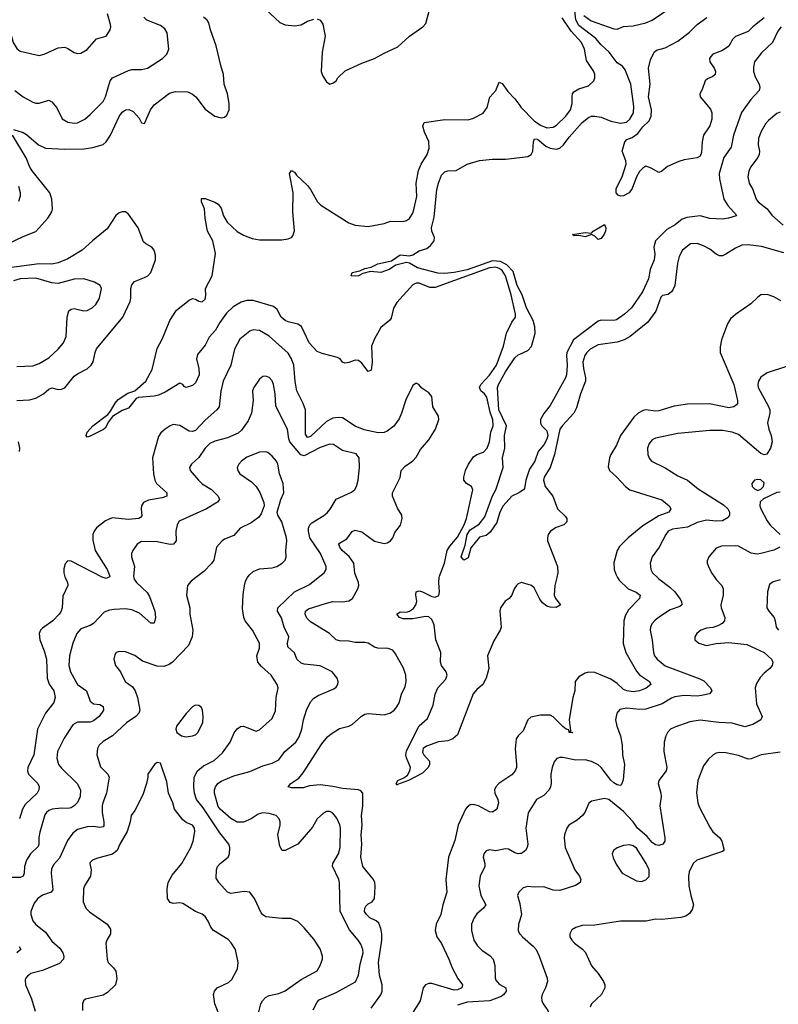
# Model space of a CAD drawing. Header units: inches. Extents: x 2001573 to 2220545, y 644482 to 846830.
# Tile 370 of 656: x 2096868 to 2101619, y 747328 to 753494. Entities that reach past the tile are written whole.
import ezdxf

# ---------------------------------------------------------------- set-up
doc = ezdxf.new("R2010")
doc.units = ezdxf.units.IN
doc.header["$MEASUREMENT"] = 0
for name, color, linetype in [('C0794', 7, 'Continuous'), ('C0795', 7, 'Continuous'), ('C1704', 7, 'Continuous'), ('C1705', 7, 'Continuous')]:
    doc.layers.add(name, color=color, linetype=linetype)

msp = doc.modelspace()

# ---------------------------------------------------------------- linework, layer by layer
at = {"layer": 'C0794', "color": 5}
for points, elevation in [([(2097582.6, 750000), (2097585, 749990), (2097599.3, 749970), (2097665.7, 749905.7), (2097681.2, 749881.2), (2097714.8, 749790), (2097718.4, 749750), (2097710, 749715.1), (2097690, 749714.3), (2097617.9, 749777.9), (2097570, 749798.3), (2097530, 749805.3), (2097459, 749801), (2097430, 749796), (2097397.4, 749782.6), (2097330, 749712.8), (2097310, 749701), (2097250, 749679.3), (2097225.6, 749650), (2097201.5, 749590), (2097179.7, 749510), (2097176.1, 749450), (2097185.8, 749410), (2097230, 749331.3), (2097286.3, 749290), (2097310, 749225.3), (2097330, 749210.2), (2097370, 749204.4), (2097390, 749193.7), (2097392.2, 749170), (2097366.5, 749130), (2097330, 749102), (2097310, 749095), (2097230, 749095.4), (2097201.1, 749078.9), (2097145.9, 748994.1), (2097103.9, 748910), (2097100.2, 748870), (2097111.7, 748830), (2097130, 748806), (2097227.9, 748710), (2097249, 748670), (2097246.5, 748630), (2097230, 748591.8), (2097210.2, 748570), (2097190, 748558.2), (2097170, 748553.1), (2097130, 748555.5), (2097070.9, 748549.1), (2097050, 748541.4), (2097035.6, 748530), (2097026.1, 748513.9), (2096993.4, 748406.6), (2096987.6, 748372.4), (2096988, 748330), (2096983.3, 748316.7), (2096935.8, 748270), (2096910.1, 748230), (2096898.7, 748190), (2096896.9, 748150), (2096890.3, 748130), (2096870, 748122.3), (2096810, 748121.7)], 340), ([(2097152.5, 750000), (2097168, 749970), (2097170.2, 749950), (2097137.3, 749882.7), (2097134.4, 749810), (2097128.4, 749790), (2097115.9, 749770), (2097076.3, 749730), (2097010, 749683.1), (2096997.5, 749670), (2096989.4, 749650), (2096993.7, 749610), (2097021.9, 749541.9), (2097036.1, 749490), (2097039.6, 749370), (2097053.3, 749333.3), (2097081.4, 749290), (2097091.2, 749250), (2097081.7, 749218.3), (2097030.2, 749150), (2096979, 749050), (2096957.1, 748890), (2096918.3, 748810), (2096916.3, 748790), (2096923.9, 748770), (2096981.5, 748710), (2096989, 748690), (2096987.9, 748670), (2096977.2, 748650), (2096901.8, 748578.2), (2096885.1, 748550), (2096866.7, 748490)], 320), ([(2097971.5, 750000), (2097942, 749978), (2097918.4, 749950), (2097911.8, 749890), (2097932.8, 749810), (2097933.1, 749770), (2097952.8, 749670), (2097947.8, 749630), (2097925.8, 749574.2), (2097825.3, 749470), (2097804.6, 749455.4), (2097770, 749442.8), (2097730, 749446.4), (2097636.6, 749476.6), (2097590, 749512), (2097530, 749535.1), (2097490, 749537), (2097471.3, 749530), (2097464.1, 749515.9), (2097458, 749490), (2097468, 749450), (2097499.3, 749410), (2097528.2, 749350), (2097575.1, 749315.1), (2097591.6, 749291.6), (2097605.7, 749250), (2097619.5, 749170), (2097613.7, 749150), (2097595.5, 749130), (2097537, 749090), (2097450, 749009.6), (2097390, 748973.5), (2097366.5, 748950), (2097355.6, 748930), (2097350.3, 748890), (2097374.1, 748814.1), (2097420.9, 748770), (2097428, 748750), (2097412.6, 748650), (2097387.8, 748590), (2097384, 748570), (2097383.7, 748530), (2097395.1, 748470), (2097395, 748445), (2097390, 748438.9), (2097370, 748435.7), (2097330, 748440.8), (2097290, 748438.8), (2097230, 748421.8), (2097201.3, 748398.7), (2097166.9, 748353.1), (2097118, 748242), (2097079.6, 748200.4), (2097066.4, 748173.6), (2097064.1, 748150), (2097076.1, 748043.9), (2097066, 748030), (2097010, 748010.7), (2096981.1, 747990), (2096958.2, 747961.8), (2096938.3, 747910), (2096936.9, 747890), (2096950.3, 747850), (2096970, 747827.4), (2097030, 747779), (2097070, 747724), (2097118.7, 747678.7), (2097138.5, 747650), (2097144.3, 747630), (2097142.6, 747610), (2097116.6, 747583.4), (2097010, 747539.3), (2096938.6, 747521.4), (2096915.9, 747504.1), (2096904.9, 747490), (2096902, 747478), (2096904.9, 747450), (2096941.5, 747361.5), (2096964.9, 747284.9)], 360), ([(2097422.6, 750000), (2097410, 749995.4), (2097390, 749999.8), (2097389.6, 750000)], 320), ([(2098353.3, 747230), (2098378, 747330), (2098387.8, 747350), (2098407, 747370), (2098430, 747383.1), (2098490, 747396.5), (2098530, 747411.5), (2098630, 747484), (2098730, 747537.1), (2098750, 747570.6), (2098764.4, 747610), (2098764.4, 747630), (2098750, 747675.1), (2098710, 747735.1), (2098650, 747807.3), (2098610, 747847), (2098565.4, 747865.4), (2098510, 747864.2), (2098410, 747874.7), (2098390, 747887.3), (2098380.7, 747900.7), (2098338.9, 747990), (2098310, 748029.6), (2098274.6, 748034.6), (2098190, 748021.5), (2098169.2, 748029.2), (2098114.2, 748090), (2098098.6, 748118.6), (2098099.8, 748170), (2098107.8, 748190), (2098123.5, 748210), (2098172.8, 748250), (2098181.7, 748270), (2098184, 748310), (2098176.9, 748330), (2098121.5, 748401.5), (2098017.3, 748557.3), (2097975.6, 748610), (2097963.1, 748650), (2097959.1, 748690), (2097960.8, 748750), (2097982.4, 748790), (2098019.3, 748820.7), (2098086.3, 748853.7), (2098137.7, 748902.3), (2098187, 748970), (2098212.2, 749027.8), (2098230, 749053.7), (2098250, 749067.2), (2098270, 749068.9), (2098350, 749038.7), (2098370, 749046.7), (2098450, 749118), (2098470, 749166), (2098475, 749250), (2098486, 749310), (2098480.4, 749330), (2098442.7, 749390), (2098383.1, 749443.1), (2098360.3, 749470), (2098353.6, 749510), (2098370, 749558.8), (2098369.8, 749590), (2098326.8, 749670), (2098279.2, 749730), (2098270.9, 749750), (2098264.2, 749804.2), (2098266.6, 749893.4), (2098275.3, 749950), (2098282.8, 749977.2), (2098295.7, 750000)], 360), ([(2098706.2, 747293.8), (2098730, 747340.4), (2098744.4, 747355.6), (2098850, 747400.7), (2098971, 747469), (2098990.4, 747509.6), (2099000, 747580), (2099018.2, 747650), (2099017.8, 747670), (2099004.7, 747704.7), (2098988.3, 747730), (2098933.2, 747793.2), (2098874.8, 747910), (2098871.6, 748090), (2098867.4, 748110), (2098827.6, 748192.4), (2098828.5, 748210), (2098864.1, 748270), (2098876.1, 748310), (2098877.8, 748430), (2098872.7, 748452.7), (2098853.7, 748493.7), (2098830, 748525.1), (2098810, 748535.6), (2098790, 748535.1), (2098770, 748524.7), (2098731.8, 748490), (2098702, 748438), (2098610, 748331.4), (2098530, 748291.2), (2098511.5, 748291.5), (2098497.4, 748317.4), (2098484.9, 748390), (2098499.8, 748450), (2098499.3, 748470), (2098492.9, 748490), (2098473.7, 748510), (2098430, 748522.8), (2098390, 748526), (2098362.3, 748517.7), (2098318, 748490), (2098270, 748467.8), (2098230, 748467.7), (2098190, 748491.1), (2098122.6, 748550), (2098110, 748566), (2098088.9, 748650), (2098087.8, 748670), (2098094.7, 748690), (2098109.7, 748710), (2098130, 748724.4), (2098210, 748757.8), (2098310, 748785.8), (2098390, 748821.1), (2098450, 748837.7), (2098490, 748859.1), (2098528.1, 748911.9), (2098596.4, 748970), (2098617.7, 749002.3), (2098635.5, 749050), (2098646, 749110), (2098664.1, 749170), (2098690, 749222.4), (2098710, 749244.4), (2098737.4, 749262.6), (2098836.2, 749303.8), (2098850, 749314), (2098860.7, 749330), (2098861.6, 749350), (2098856.2, 749370), (2098825.2, 749410), (2098750, 749448.2), (2098650, 749458.7), (2098630, 749465.1), (2098604.4, 749490), (2098589.6, 749529.6), (2098547.3, 749567.3), (2098545.1, 749590), (2098553.3, 749630), (2098523.5, 749690), (2098507.6, 749747.6), (2098483, 749790), (2098484.2, 749810), (2098590, 749911.3), (2098683.3, 749956.7), (2098736.9, 750000)], 340), ([(2099070, 747303.6), (2099130, 747387.2), (2099138.1, 747410), (2099139.1, 747450), (2099121.6, 747510), (2099114.3, 747590), (2099135.5, 747730), (2099135.7, 747770), (2099130, 747802.9), (2099116.4, 747836.4), (2099101.1, 747850), (2099061.5, 747870), (2099039.9, 747890), (2099027.9, 747910), (2099028.8, 747930), (2099036.7, 747943.3), (2099050, 747956.8), (2099074.5, 747970), (2099089.8, 747990), (2099094.7, 748065.3), (2099092.3, 748090), (2099083.2, 748110), (2099016.8, 748190), (2099004.4, 748250), (2099010.4, 748330), (2099007.2, 748390), (2099013.7, 748450), (2099009.2, 748510), (2099016.5, 748570), (2099017.2, 748650), (2099003.8, 748663.8), (2098989.4, 748670), (2098890, 748678.3), (2098830, 748692.6), (2098750, 748702.6), (2098683.7, 748696.3), (2098644.1, 748684.1), (2098570, 748683), (2098549.6, 748690), (2098565.1, 748710), (2098615.8, 748744.2), (2098642.9, 748777.1), (2098761.2, 748958.8), (2098796.4, 749003.6), (2098818, 749022), (2098870, 749056), (2098930, 749070.2), (2098950, 749079.6), (2099007.7, 749132.3), (2099030, 749145), (2099050.7, 749149.3), (2099150, 749140.2), (2099190, 749152.6), (2099212.4, 749170), (2099230.8, 749190), (2099244.7, 749215.3), (2099258.6, 749270), (2099282.1, 749317.9), (2099289.2, 749350), (2099285.7, 749390), (2099272.2, 749432.2), (2099222, 749522), (2099204.7, 749544.7), (2099175.8, 749555.8), (2099110, 749557.4), (2099090, 749564.1), (2099050, 749589.8), (2099030, 749594.3), (2098970, 749594.4), (2098930, 749601.9), (2098870, 749604), (2098850, 749609.8), (2098808.2, 749650), (2098690, 749723), (2098666, 749746), (2098654.9, 749770), (2098659, 749790), (2098676.2, 749803.8), (2098790, 749840.1), (2098830, 749850.1), (2098891.4, 749848.6), (2098930, 749854.7), (2098951.6, 749870), (2098986.3, 749930), (2098992.8, 749950), (2098990, 749968.7), (2098977.9, 750000)], 320), ([(2100000, 749965.6), (2099990, 749961.6), (2099979.5, 749950), (2099964.9, 749930), (2099950.3, 749889.7), (2099933, 749870), (2099907.5, 749852.5), (2099879.6, 749810), (2099875.6, 749790), (2099882.8, 749690), (2099877.3, 749670), (2099836.9, 749603.1), (2099798, 749510), (2099806.7, 749430), (2099790.1, 749370), (2099768.7, 749330), (2099730, 749299.9), (2099707.7, 749272.3), (2099610, 749016), (2099581, 748990), (2099550, 748978.7), (2099490, 748972), (2099416.2, 748943.8), (2099394, 748930), (2099390, 748907.7), (2099399.5, 748890), (2099434.2, 748850), (2099434.2, 748830), (2099425.5, 748810), (2099390, 748775.2), (2099304, 748730), (2099234.9, 748705.1), (2099230, 748699.3), (2099225.4, 748710), (2099237, 748730), (2099274.5, 748745.5), (2099296.2, 748763.8), (2099311.2, 748790), (2099315.4, 748810), (2099290.4, 748870.4), (2099286.9, 748890), (2099290, 748915.3), (2099370, 749072), (2099421.4, 749118.6), (2099428.7, 749131.3), (2099458.2, 749201.8), (2099470.8, 749270), (2099487.2, 749310), (2099535.8, 749364.2), (2099544.3, 749390), (2099538, 749410), (2099508.7, 749450), (2099504.2, 749470), (2099505.8, 749530), (2099473.4, 749610), (2099464.5, 749704.5), (2099450, 749737.4), (2099430, 749754.3), (2099410, 749757.4), (2099330, 749742.6), (2099270, 749742.5), (2099247.1, 749750), (2099230.9, 749770), (2099250, 749785.4), (2099290, 749783.9), (2099310, 749788.9), (2099333.6, 749806.4), (2099349.6, 749830), (2099355.4, 749850), (2099348.5, 749891.5), (2099350, 749911.1), (2099370, 749916.6), (2099390, 749911.9), (2099450, 749880.7), (2099470, 749877.7), (2099492.1, 749887.9), (2099496.4, 749910), (2099493.1, 749970), (2099496, 750000)], 280), ([(2100000, 749019.6), (2099990.4, 749010), (2099977.6, 748990), (2099971.7, 748928.3), (2099979.5, 748830), (2099978.9, 748810), (2099971.7, 748790), (2099950, 748764.4), (2099869.4, 748710.6), (2099849.5, 748690.5), (2099841.2, 748670), (2099843.2, 748650), (2099863.2, 748610), (2099866.5, 748590), (2099856.4, 748550), (2099830, 748531.5), (2099810, 748534), (2099742, 748570), (2099710, 748578.7), (2099690, 748576.8), (2099670, 748563.1), (2099660.2, 748550), (2099615.1, 748450), (2099593.5, 748353.5), (2099554, 748250), (2099536.1, 748110), (2099542.4, 748030), (2099517.3, 747950), (2099504.7, 747890), (2099476.1, 747830), (2099469.2, 747790), (2099480.8, 747750), (2099508.9, 747708.9), (2099556.6, 747610), (2099576.7, 747556.7), (2099612.9, 747490), (2099641.5, 747450), (2099637.2, 747430), (2099610, 747418.2), (2099590, 747417.2), (2099450, 747457.5), (2099430, 747457.3), (2099410, 747450.7), (2099394.2, 747430), (2099376.3, 747350), (2099325.8, 747270)], 320), ([(2098128.9, 747230), (2098090.7, 747330), (2098081.5, 747390), (2098087.4, 747410), (2098105.7, 747430), (2098174.9, 747465.1), (2098195.9, 747484.1), (2098231.6, 747550), (2098236.9, 747590), (2098219.7, 747670), (2098192.7, 747712.7), (2098173, 747733), (2098082.7, 747790), (2098065.8, 747810), (2098049, 747849), (2098030, 747876.9), (2098010, 747891.5), (2097970, 747908.3), (2097890, 747959.2), (2097870, 747963.1), (2097830, 747958.5), (2097810, 747965.1), (2097793.7, 747990), (2097791.3, 748050), (2097798.3, 748090), (2097823.6, 748136.4), (2097883.1, 748210), (2097940.4, 748310), (2097955.1, 748350), (2097964.2, 748410), (2097962.4, 748430), (2097950, 748449.4), (2097910, 748467.3), (2097890, 748482.9), (2097837.7, 748550), (2097826.4, 748590), (2097801, 748650), (2097790, 748722), (2097750, 748838), (2097730, 748842), (2097712, 748830), (2097671, 748770), (2097670.8, 748750), (2097661.3, 748710), (2097639.4, 748640.6), (2097590, 748541.2), (2097566.8, 748510), (2097559.3, 748470), (2097540.3, 748410), (2097494.3, 748330), (2097478, 748290), (2097450, 748267.1), (2097350, 748241.5), (2097324.9, 748230), (2097310, 748215.1), (2097306.7, 748210), (2097316.1, 748170), (2097311.4, 748130), (2097274.6, 748070), (2097267.8, 748050), (2097265.3, 747970), (2097281.3, 747930), (2097305.9, 747905.9), (2097414.9, 747830), (2097437.4, 747797.4), (2097436.5, 747770), (2097414, 747730), (2097408.3, 747710), (2097415.6, 747610), (2097422.3, 747590), (2097455.8, 747555.8), (2097470, 747534.4), (2097477.4, 747490), (2097467.8, 747450), (2097418.5, 747401.5), (2097390, 747385.3), (2097280.4, 747359.6), (2097266.8, 747350), (2097260.7, 747330), (2097260.5, 747290)], 380), ([(2100000, 748271.4), (2099990, 748269.8), (2099970, 748275.6), (2099930, 748298.5), (2099910, 748302), (2099850, 748289.8), (2099810, 748295.3), (2099790, 748288), (2099775.6, 748270), (2099771.5, 748250), (2099781.1, 748210), (2099780.3, 748190), (2099751.3, 748130), (2099743.5, 748070), (2099755.4, 748010), (2099787.2, 747950), (2099772.4, 747930), (2099730, 747895), (2099714.3, 747870), (2099697.5, 747830), (2099696.9, 747790), (2099711.3, 747730), (2099734.4, 747694.4), (2099764.3, 747664.3), (2099813.3, 747633.3), (2099832.9, 747610), (2099844.4, 747570), (2099845.4, 747494.6), (2099850, 747479.3), (2099870, 747454.3), (2099913, 747430), (2099915.5, 747410), (2099900.5, 747390), (2099883, 747377), (2099812.7, 747350), (2099670, 747341.5), (2099610, 747322)], 340), ([(2100000, 748036.8), (2099993, 748030), (2099986.7, 748010), (2099999.7, 747959.7), (2100000, 747957.8)], 360), ([(2100000, 747854.9), (2099992.8, 747830), (2099988.8, 747790), (2099998.7, 747770), (2100000, 747768.6)], 360), ([(2096865.7, 747690), (2096874.3, 747670), (2096850, 747649.2)], 340)]:
    msp.add_lwpolyline(points, dxfattribs=dict(at, elevation=elevation))
at = {"layer": 'C0794', "color": 5, "elevation": 380}
msp.add_lwpolyline([(2097970, 749201.2), (2097951.3, 749190), (2097910, 749148.7), (2097850.8, 749070), (2097845.5, 749050), (2097851.3, 749030), (2097882, 749010), (2097910, 749003.8), (2097950, 749008.2), (2097970, 749015.5), (2097982.9, 749030), (2098014.3, 749090), (2098017, 749130), (2098012.7, 749170), (2098005.6, 749185.6), (2097990, 749199)], close=True, dxfattribs=at)
at = {"layer": 'C0795', "color": 5}
for points, elevation in [([(2098410, 753558.4), (2098497.2, 753477.2), (2098530, 753462.4), (2098590, 753456.4), (2098630, 753462.4), (2098670, 753485.5), (2098710, 753498)], 320), ([(2098730, 753499.1), (2098750, 753491), (2098765.8, 753465.8), (2098780.2, 753390), (2098762.6, 753290), (2098756.4, 753170), (2098764.4, 753144.4), (2098790, 753104.7), (2098810, 753091), (2098830, 753096), (2098850, 753111.3), (2098861.2, 753130), (2098905.4, 753174.6), (2099010, 753222.6), (2099090, 753250.3), (2099150, 753284.2), (2099237, 753323), (2099310, 753390.5), (2099392.7, 753450), (2099411.6, 753470), (2099448.3, 753610)], 320), ([(2096657.7, 753557.7), (2096775.8, 753490), (2096800.3, 753450), (2096827.6, 753350), (2096850, 753312.7), (2096870, 753297.6), (2096990, 753269.1), (2097021.6, 753278.4), (2097110, 753316.9), (2097150, 753321.1), (2097170, 753314), (2097210, 753288.4), (2097230, 753282.4), (2097250, 753284.9), (2097290, 753307), (2097350, 753373), (2097410, 753390.6), (2097434.7, 753430), (2097438.9, 753450), (2097436.6, 753463.4), (2097418, 753530)], 360), ([(2096830, 752806.8), (2096890, 752786.7), (2096910, 752774.9), (2096986.4, 752710), (2097030, 752690.3), (2097150, 752682.9), (2097270, 752685.2), (2097326.8, 752693.2), (2097390, 752712.4), (2097410.6, 752729.4), (2097437.2, 752770), (2097490, 752886.9), (2097510, 752914.2), (2097530, 752929.2), (2097550.9, 752930.9), (2097579.6, 752919.6), (2097617, 752877), (2097630, 752848), (2097650, 752844), (2097687.6, 752930), (2097710, 752961.7), (2097805.8, 753034.2), (2097843.5, 753043.5), (2097921.7, 753041.7), (2097950, 753028.5), (2097971.3, 753011.3), (2098030, 752933), (2098090.3, 752890.3), (2098130, 752878.4), (2098150, 752883.1), (2098164.5, 752895.5), (2098179.4, 752930), (2098180.6, 752970), (2098170, 753029.4), (2098148.9, 753090), (2098145.4, 753150), (2098126.9, 753206.9), (2098098.5, 753330), (2098062.6, 753430), (2098053.5, 753473.5), (2098042.4, 753490), (2098019.6, 753510)], 320), ([(2096837.1, 753050), (2096890.4, 753010), (2096950, 752976.9), (2096970, 752971.7), (2096990, 752971.7), (2097050, 752990.3), (2097070, 752980.3), (2097100.9, 752940.9), (2097133.2, 752873.2), (2097170, 752853.1), (2097210, 752845.5), (2097230, 752848), (2097275.6, 752870), (2097310, 752899.5), (2097390, 752982), (2097406.2, 753010), (2097434.7, 753110), (2097449.6, 753130), (2097550, 753176), (2097570, 753181.1), (2097630, 753182.3), (2097669, 753190), (2097762.4, 753250), (2097790, 753277.1), (2097801.2, 753310), (2097792.6, 753412.6), (2097777.2, 753437.2), (2097750, 753458), (2097664.7, 753490), (2097644.7, 753510)], 340), ([(2099496, 750000), (2099496.9, 750010), (2099529.2, 750090), (2099545.4, 750170), (2099562.4, 750197.6), (2099610, 750252.7), (2099651.2, 750330), (2099666.9, 750370), (2099704.9, 750550), (2099697.7, 750570), (2099667.1, 750590), (2099648.7, 750610), (2099649.1, 750630), (2099659.2, 750670), (2099678.4, 750710), (2099710, 750757.2), (2099730, 750771.7), (2099773.5, 750786.5), (2099796.7, 750810), (2099810.3, 750849.7), (2099818.1, 750910), (2099833.4, 750950), (2099831.2, 750988.8), (2099815.1, 751035.1), (2099793, 751130), (2099779.5, 751150), (2099756.5, 751170), (2099748.1, 751190), (2099756.1, 751210), (2099810, 751267.7), (2099853.8, 751330), (2099897.4, 751450), (2099917.3, 751530), (2099950, 751599.5), (2099973.7, 751630), (2099972.9, 751650), (2099945.3, 751770), (2099910.5, 751890), (2099890, 751922.4), (2099870, 751936.6), (2099850, 751943.5), (2099810, 751940.2), (2099470, 751816), (2099437.4, 751817.4), (2099370, 751843.2), (2099350, 751843.6), (2099330, 751833.9), (2099230, 751722.2), (2099210, 751688.2), (2099194.9, 751625.1), (2099184.1, 751610), (2099130, 751565.8), (2099090, 751496.1), (2099071.8, 751450), (2099075.3, 751350), (2099070, 751299.3), (2099050.3, 751289.7), (2099010, 751342.2), (2098990, 751359.8), (2098970, 751362.3), (2098930, 751347), (2098903.6, 751343.6), (2098890, 751349.7), (2098874.2, 751370), (2098858.8, 751378.8), (2098762.4, 751402.4), (2098730, 751416.3), (2098679.9, 751470), (2098632.9, 751572.9), (2098610, 751587.3), (2098550, 751601.5), (2098530, 751610.6), (2098505.4, 751630), (2098479.5, 751679.5), (2098458, 751698), (2098330, 751735.2), (2098290, 751734.9), (2098255.2, 751724.8), (2098204.4, 751695.6), (2098163.7, 751656.3), (2098121.6, 751598.4), (2098094.4, 751550), (2098055.3, 751504.7), (2098030, 751456.2), (2097982, 751398), (2097974.8, 751370), (2097990.9, 751310), (2097992.1, 751270), (2097970, 751219.1), (2097950, 751203.9), (2097909.6, 751189.6), (2097897.2, 751197.2), (2097888.7, 751210), (2097870, 751217), (2097778.4, 751161.6), (2097737.1, 751142.9), (2097710, 751135.4), (2097612.4, 751127.6), (2097597.8, 751122.2), (2097550, 751061.6), (2097510, 751046.6), (2097450, 751009.6), (2097423.9, 750976.1), (2097403.8, 750936.2), (2097393, 750927), (2097310, 750884.7), (2097290, 750879.3), (2097284.7, 750890), (2097289.8, 750910), (2097325.3, 750950), (2097419.3, 751020.7), (2097437.6, 751042.4), (2097466.7, 751093.3), (2097485.6, 751114.4), (2097545, 751155), (2097589.8, 751170.2), (2097658.4, 751230), (2097696.8, 751303.2), (2097730, 751434.9), (2097762.6, 751497.4), (2097809.3, 751610), (2097850, 751674.7), (2097930, 751738.3), (2097950, 751748), (2097970, 751744), (2097990, 751730.8), (2098010, 751726), (2098030, 751744.7), (2098034, 751766), (2098031, 751810), (2098073.6, 751890), (2098095.1, 752030), (2098077.2, 752110), (2098045, 752170), (2098029.2, 752250.8), (2098024.8, 752310), (2098006.3, 752353.7), (2098006.7, 752373.3), (2098030, 752373.8), (2098090, 752350.9), (2098110, 752338.4), (2098130, 752312.9), (2098144.6, 752264.6), (2098166.9, 752226.9), (2098230, 752166.7), (2098270, 752143.5), (2098324.4, 752124.4), (2098370, 752114.8), (2098510, 752115.8), (2098550, 752120.6), (2098570, 752129.2), (2098579.3, 752140.7), (2098589.1, 752170.9), (2098578, 752290), (2098580.2, 752410), (2098558.3, 752530), (2098570, 752550.4), (2098590, 752538.7), (2098601.1, 752521.1), (2098670, 752455.3), (2098690.2, 752430), (2098733.9, 752353.9), (2098753.2, 752333.2), (2098930, 752221), (2098970, 752206.8), (2099050, 752199.3), (2099150, 752218.4), (2099190, 752231.4), (2099270, 752230.2), (2099290, 752235.8), (2099310, 752249.1), (2099333.1, 752286.9), (2099354.4, 752385.6), (2099351.6, 752470), (2099366, 752550), (2099381.7, 752590), (2099419.6, 752650), (2099433.1, 752690), (2099430.5, 752730.5), (2099404.1, 752790), (2099393, 752827), (2099400.9, 752850), (2099530, 752869.2), (2099674.2, 752865.8), (2099705.7, 752874.3), (2099770, 752908.7), (2099796.5, 752943.5), (2099811.6, 753008.4), (2099849.5, 753050), (2099870, 753102.8), (2099890, 753093.7), (2099924.4, 753044.4), (2099970, 752998.4), (2100000, 752956.7)], 280), ([(2096790, 752088), (2096890, 752135.9), (2096970, 752166.6), (2097043.8, 752250), (2097068.8, 752291.2), (2097073.3, 752310), (2097069.8, 752370), (2097055.9, 752410), (2096946.6, 752546.6), (2096932.5, 752570), (2096908.1, 752628.1), (2096823.5, 752770)], 320), ([(2100000, 751798.9), (2099984.1, 751830), (2099957.7, 751917.7), (2099919, 751959), (2099878.7, 751978.7), (2099830, 751983.7), (2099670, 751927.2), (2099590, 751910), (2099530, 751903.5), (2099486, 751906), (2099359.7, 751939.7), (2099310, 751968.9), (2099290, 751973.7), (2099223.5, 751956.5), (2099182.6, 751930), (2099130, 751910.7), (2099064.1, 751915.9), (2099016, 751904), (2098990.5, 751890), (2098968.4, 751888.4), (2098944, 751890), (2098949.3, 751910), (2098998.2, 751921.8), (2099030, 751936), (2099070, 751943.8), (2099110, 751965), (2099195.9, 751984.1), (2099250, 752020.5), (2099310, 752015.9), (2099330, 752022), (2099370, 752046.4), (2099418.8, 752061.2), (2099441.2, 752078.8), (2099464.5, 752110), (2099466.6, 752130), (2099449.1, 752170), (2099446.2, 752190), (2099463.4, 752256.6), (2099480.5, 752430), (2099490, 752470.5), (2099510, 752519.3), (2099530, 752541.3), (2099550, 752546.7), (2099602, 752550), (2099671.1, 752588.9), (2099748.1, 752611.9), (2099830, 752620.2), (2099910, 752620.7), (2100000, 752631.8)], 260), ([(2096863, 752357), (2096873.1, 752390), (2096872.8, 752410), (2096862.3, 752450)], 340), ([(2096850, 751108.1), (2096930, 751113.7), (2096970, 751123.2), (2097016.9, 751150), (2097050, 751179.6), (2097070, 751187.6), (2097110, 751178), (2097130, 751179.2), (2097150, 751189.2), (2097210, 751260.9), (2097230, 751276.5), (2097290, 751307.6), (2097315.8, 751330), (2097328.9, 751351.1), (2097340.8, 751410), (2097350, 751432.7), (2097514.8, 751630), (2097559.9, 751730), (2097564.9, 751750), (2097563.2, 751810), (2097570, 751834.4), (2097586.7, 751853.3), (2097650, 751878.7), (2097670, 751890.4), (2097689.6, 751910), (2097719.2, 751990), (2097719.2, 752019.2), (2097711, 752051), (2097695.6, 752070), (2097657, 752090), (2097643.5, 752103.5), (2097609, 752190), (2097550, 752276.4), (2097530, 752291.6), (2097510, 752291.6), (2097490, 752283.8), (2097470, 752268.5), (2097416.5, 752183.5), (2097323.2, 752110), (2097259.7, 752050), (2097170, 751996.4), (2097110, 751971.2), (2097070, 751963.2), (2096990, 751965.9), (2096754.1, 751934.1)], 320), ([(2096850, 751322.9), (2096950, 751326.9), (2096990, 751341.5), (2097050, 751375.3), (2097109.7, 751430), (2097143.1, 751470), (2097159.3, 751510), (2097164.8, 751630), (2097176.3, 751670), (2097190, 751681.7), (2097210, 751685.5), (2097270, 751670.3), (2097290, 751671.7), (2097321.6, 751690), (2097344.2, 751710), (2097368.2, 751750), (2097380.5, 751810), (2097371.6, 751830), (2097337.2, 751850), (2097270, 751871.2), (2097210, 751869.7), (2097110, 751840.8), (2097070, 751845.7), (2096970, 751874.8), (2096870, 751871.3), (2096830, 751858)], 340), ([(2098977.9, 750000), (2098967.3, 750027.3), (2098959.8, 750090), (2098931.9, 750131.9), (2098887.1, 750170), (2098873.1, 750190), (2098867.2, 750210), (2098870, 750214.9), (2098917, 750243), (2098951, 750289), (2098970, 750298), (2099010, 750286.2), (2099090, 750228.1), (2099150, 750212.8), (2099170, 750216.9), (2099191, 750230), (2099204.7, 750250), (2099216.6, 750283.4), (2099252.6, 750327.4), (2099262.5, 750370), (2099260.3, 750390), (2099234.2, 750434.2), (2099202, 750510), (2099202.2, 750530), (2099250, 750627.7), (2099257.2, 750670), (2099282, 750698), (2099330, 750731.5), (2099350, 750754.9), (2099378.2, 750801.8), (2099430, 750862.8), (2099471.6, 750930), (2099493.5, 750990), (2099490, 751012), (2099455.1, 751070), (2099450, 751135.1), (2099430, 751158), (2099386.8, 751186.8), (2099368, 751210), (2099350, 751217.2), (2099330, 751204), (2099285.8, 751114.2), (2099260.2, 751030), (2099244.7, 750995.3), (2099210.8, 750949.2), (2099170, 750917.6), (2099150, 750909), (2099112.8, 750907.2), (2099025, 750925), (2098968.8, 750948.8), (2098890, 750999.8), (2098862.6, 751002.6), (2098830, 750997.5), (2098790, 750977.2), (2098690, 750883.2), (2098670, 750878.4), (2098657.5, 750897.5), (2098658.4, 751050), (2098644, 751090), (2098603.4, 751170), (2098592.2, 751227.8), (2098584.5, 751330), (2098570, 751369.7), (2098550, 751405.6), (2098430, 751511.3), (2098370, 751547), (2098330, 751550.6), (2098310, 751544.1), (2098246.6, 751493.4), (2098214.1, 751430), (2098190.1, 751330), (2098141.9, 751230), (2098126.8, 751166.8), (2098116.5, 751070), (2098102.3, 751050), (2098030, 750986.4), (2097970, 750921.3), (2097950, 750914.7), (2097930, 750917.5), (2097870, 750953.1), (2097830, 750958.3), (2097810, 750951.2), (2097778.2, 750930), (2097752.9, 750907.1), (2097737, 750883), (2097699, 750750), (2097705.1, 750650), (2097715, 750610), (2097725, 750590), (2097790.2, 750530), (2097790.3, 750510), (2097761.2, 750498.8), (2097674.2, 750485.8), (2097643.2, 750470), (2097631.1, 750450), (2097628.5, 750431.5), (2097632.4, 750387.6), (2097624.2, 750375.8), (2097613.4, 750370), (2097550, 750364.2), (2097446.7, 750373.3), (2097404.7, 750355.3), (2097350, 750311), (2097334.4, 750290), (2097327.1, 750270), (2097325.6, 750234.4), (2097340.2, 750170), (2097416.3, 750050), (2097432.9, 750010), (2097430, 750002.7), (2097422.6, 750000)], 320), ([(2100000, 750534), (2099994, 750530), (2099950, 750509.7), (2099895.3, 750450), (2099874.9, 750410), (2099855.9, 750344.1), (2099814.8, 750285.2), (2099790, 750262.7), (2099747.5, 750252.5), (2099694.2, 750185.8), (2099675.7, 750124.3), (2099649.7, 750110), (2099632.9, 750130), (2099657.9, 750202.1), (2099670, 750270), (2099690, 750298.8), (2099745.6, 750334.4), (2099780.2, 750379.8), (2099828.5, 750511.5), (2099850, 750550.4), (2099895.6, 750690), (2099890.9, 750750), (2099906.5, 750810), (2099904.1, 750890), (2099916.4, 750950), (2099868.4, 751050), (2099860.6, 751190), (2099866.3, 751210), (2099910, 751289.5), (2099970, 751377), (2099990, 751394.7), (2100000, 751399.3)], 260), ([(2098736.9, 750000), (2098774, 750030), (2098787.6, 750050), (2098787.1, 750070), (2098752.7, 750150), (2098684.9, 750250), (2098675.8, 750290), (2098677.4, 750310), (2098685, 750330), (2098697.3, 750342.7), (2098772, 750388), (2098793.4, 750406.6), (2098811.8, 750428.2), (2098849.2, 750490.8), (2098945.8, 750534.2), (2098967.4, 750552.6), (2098977.2, 750570), (2098987.2, 750610), (2098995.8, 750690), (2098993.3, 750750), (2098975, 750775), (2098890, 750796.2), (2098832.6, 750832.6), (2098810, 750835.8), (2098750, 750813.9), (2098650, 750762.8), (2098628.8, 750768.8), (2098560.7, 750850), (2098553.6, 750870), (2098545.6, 750930), (2098472.9, 751072.9), (2098467.7, 751150), (2098458, 751210), (2098450, 751232.3), (2098430, 751254), (2098410, 751262.4), (2098390, 751258.7), (2098370, 751242.9), (2098334.9, 751190), (2098326.7, 751170), (2098330.2, 751109.8), (2098318.9, 751030), (2098298.6, 750981.4), (2098257.5, 750922.5), (2098235.3, 750904.7), (2098170, 750875.4), (2098090, 750855), (2098059.8, 750840.2), (2098029, 750811), (2097990, 750752.9), (2097943.1, 750710), (2097932.2, 750690), (2097935.8, 750670), (2097987.1, 750610), (2098010, 750587.5), (2098070, 750551), (2098111.1, 750510), (2098118.5, 750490), (2098106.6, 750473.4), (2098038, 750430), (2097867.3, 750352.7), (2097853.7, 750330), (2097846.5, 750290), (2097848.8, 750230), (2097830.5, 750210), (2097810, 750207.8), (2097730, 750224.4), (2097630, 750226.9), (2097603.1, 750210), (2097576.9, 750170), (2097568.9, 750150), (2097569, 750130), (2097586.2, 750070), (2097580.2, 750010), (2097582.6, 750000)], 340), ([(2096866.5, 750790), (2096868.7, 750810), (2096861.2, 750850)], 320), ([(2098295.7, 750000), (2098304.5, 750015.5), (2098330, 750038.5), (2098370, 750054.7), (2098450, 750061.7), (2098479.3, 750070), (2098511.3, 750090), (2098529.6, 750110), (2098537.2, 750130), (2098534, 750170), (2098541.4, 750230), (2098538.9, 750250), (2098510, 750349.4), (2098484.5, 750390), (2098480.7, 750410), (2098503.6, 750490), (2098521.6, 750530), (2098518.7, 750590), (2098494.8, 750650), (2098485.3, 750710), (2098475.3, 750730), (2098450, 750761.1), (2098422.4, 750782.4), (2098408.6, 750788.6), (2098370, 750786.4), (2098290, 750754.5), (2098257.6, 750730), (2098239.5, 750710), (2098230.4, 750690), (2098234, 750670), (2098246.7, 750650), (2098320.2, 750600.2), (2098348.7, 750570), (2098372.2, 750532.2), (2098397, 750470), (2098398.7, 750450), (2098380.5, 750399.5), (2098362.6, 750377.4), (2098317.5, 750342.5), (2098248, 750310), (2098210, 750263.6), (2098150, 750239.7), (2098136.4, 750230), (2098101.3, 750190), (2098083.1, 750110), (2098070, 750087.3), (2098022.2, 750037.8), (2097971.5, 750000)], 360), ([(2097389.6, 750000), (2097190, 750103.5), (2097170, 750105.6), (2097152.8, 750087.2), (2097145.1, 750054.9), (2097145, 750030), (2097150, 750004.9), (2097152.5, 750000)], 320)]:
    msp.add_lwpolyline(points, dxfattribs=dict(at, elevation=elevation))
at = {"layer": 'C1704', "color": 5}
for points, elevation in [([(2100231, 750000), (2100219.9, 749950), (2100215.3, 749890), (2100223.8, 749870), (2100254.7, 749830), (2100253.4, 749826.6), (2100227.7, 749812.3), (2100190, 749814.2), (2100170, 749821.1), (2100142.2, 749842.2), (2100125, 749865), (2100090, 749936.2), (2100072.3, 749950), (2100010, 749969.6), (2100000, 749965.6)], 280), ([(2100612.9, 750000), (2100622.9, 749982.9), (2100679.6, 749930), (2100728.1, 749908.1), (2100754.6, 749890), (2100750.3, 749870), (2100680.9, 749799.1), (2100659.5, 749760.5), (2100651.6, 749728.4), (2100647.9, 749587.9), (2100663.2, 749530), (2100730, 749414.7), (2100750.6, 749390.6), (2100812.9, 749350), (2100820.3, 749330), (2100792.1, 749307.9), (2100750, 749291.4), (2100710, 749283.9), (2100670, 749290.9), (2100650, 749299.8), (2100610, 749335.8), (2100570, 749363), (2100470, 749404.8), (2100430, 749408.7), (2100410, 749402.4), (2100370, 749378.7), (2100347.8, 749350), (2100344.1, 749290), (2100332.2, 749250), (2100310.2, 749110), (2100317.3, 749042.7), (2100312, 749032), (2100328, 749032), (2100330, 749028), (2100310, 749029.7), (2100306.2, 749046.2), (2100290, 749051.5), (2100270, 749066.8), (2100210, 749127.8), (2100190, 749137.6), (2100130, 749139.3), (2100070, 749126.6), (2100051.2, 749108.8), (2100020.2, 749039.8), (2100000, 749019.6)], 320), ([(2101222.1, 750000), (2101230, 749988.7), (2101265.3, 749950), (2101273.1, 749930), (2101274.3, 749890), (2101259.5, 749830), (2101260.4, 749810), (2101284.2, 749750), (2101282, 749730), (2101266.4, 749713.6), (2101241.1, 749698.9), (2101210, 749688.2), (2101170, 749683.5), (2101134, 749670), (2101108, 749650), (2101096.3, 749630), (2101097.3, 749610), (2101121, 749590), (2101170, 749574.4), (2101230, 749586.3), (2101310, 749594), (2101421.1, 749581.1), (2101530.4, 749530), (2101575.5, 749490), (2101583.8, 749470), (2101581.6, 749450), (2101566, 749430), (2101530, 749401.1), (2101505.7, 749374.3), (2101482.8, 749337.2), (2101474, 749310), (2101483.2, 749210), (2101517.3, 749130), (2101510.3, 749110), (2101460, 749080), (2101410, 749065.6), (2101330, 749088.2), (2101247.4, 749092.6), (2101130, 749107.9), (2101064.1, 749095.9), (2100970, 749064.1), (2100944.6, 749050), (2100924.9, 749030), (2100914.3, 749010), (2100904.4, 748970), (2100903.1, 748910), (2100920.9, 748810), (2100916.9, 748790), (2100870.3, 748730), (2100866, 748710), (2100883.5, 748650), (2100885, 748630), (2100876.8, 748570), (2100909.2, 748370), (2100909.1, 748350), (2100895.8, 748330), (2100870, 748322.9), (2100850, 748327), (2100830, 748341.7), (2100797.8, 748377.8), (2100737.9, 748430), (2100709.4, 748470), (2100650, 748534.7), (2100558, 748610), (2100530, 748615.6), (2100450, 748599.6), (2100433.4, 748586.6), (2100407.4, 748530), (2100391.8, 748510), (2100358.8, 748481.2), (2100307.2, 748450), (2100294.3, 748430), (2100279, 748390), (2100276.9, 748370), (2100283.7, 748310), (2100345.7, 748170), (2100374.3, 748130), (2100382.6, 748110), (2100377.1, 748090), (2100348.4, 748071.6), (2100250, 748041.3), (2100210, 748042.6), (2100150, 748064.2), (2100090, 748061), (2100050, 748066.3), (2100022, 748058), (2100000, 748036.8)], 360), ([(2100861.6, 750000), (2100870, 749991.6), (2100940.4, 749940.4), (2100971.7, 749911.7), (2101005.3, 749865.3), (2101013.1, 749850), (2101014.6, 749830), (2101001.3, 749818.7), (2100942.8, 749797.2), (2100880.5, 749759.5), (2100846.9, 749733.1), (2100827.8, 749710), (2100819.1, 749690), (2100816.9, 749670), (2100829.2, 749609.2), (2100836.5, 749530), (2100843.9, 749510), (2100859.6, 749490), (2100910, 749448.4), (2101126.6, 749366.6), (2101152.9, 749352.9), (2101194.4, 749310), (2101203, 749290), (2101187.2, 749272.8), (2101138.9, 749261.1), (2101110, 749257.9), (2101030, 749260.8), (2100970, 749253.2), (2100950, 749246), (2100890.7, 749209.3), (2100790, 749176.8), (2100750, 749173.4), (2100670, 749181.5), (2100626.2, 749173.8), (2100607.4, 749150), (2100600.3, 749110), (2100607.6, 749070), (2100630.3, 749010), (2100640.9, 748950), (2100642.3, 748890), (2100655.3, 748830), (2100647.3, 748732.7), (2100636.7, 748703.3), (2100630, 748698.4), (2100610, 748701.7), (2100590, 748714), (2100570, 748732.2), (2100510.3, 748810.3), (2100490, 748826.6), (2100450, 748847.9), (2100410, 748858), (2100350, 748856.2), (2100270, 748873.3), (2100250, 748874), (2100231.9, 748868.1), (2100214.6, 748845.4), (2100202, 748810), (2100195.3, 748770), (2100196, 748710), (2100192.9, 748690), (2100183.1, 748670), (2100150, 748635.8), (2100103.8, 748610), (2100052.1, 748527.9), (2100037.6, 748430), (2100050.3, 748330), (2100047, 748310), (2100035.3, 748290), (2100010, 748273), (2100000, 748271.4)], 340), ([(2101630, 749985.1), (2101586.9, 749973.1), (2101564.2, 749955.8), (2101550.4, 749910), (2101548.2, 749810), (2101559.3, 749790), (2101593, 749750), (2101600.4, 749730), (2101604.9, 749690), (2101619.5, 749670)], 380), ([(2101630, 748906.4), (2101510.7, 748889.3), (2101450, 748864.8), (2101430, 748862.2), (2101370, 748886.8), (2101290, 748902), (2101250, 748904.7), (2101230, 748900.5), (2101210.2, 748889.8), (2101179.4, 748860.6), (2101150, 748820.9), (2101114.7, 748730), (2101107.4, 748652.6), (2101115.9, 748590), (2101124, 748564), (2101190, 748438), (2101210, 748408.5), (2101250, 748372.4), (2101266, 748350), (2101278.9, 748301.1), (2101277.1, 748290), (2101270, 748285.4), (2101108.8, 748231.2), (2101085.3, 748210), (2101061.6, 748158.4), (2101055.9, 748130), (2101059.1, 748070), (2101070.3, 748010), (2101088.8, 747950), (2101079.3, 747920.7), (2101062.8, 747897.2), (2101039.8, 747880.2), (2101008.2, 747871.8), (2100890, 747859.5), (2100850, 747860.9), (2100791.7, 747848.3), (2100630, 747848.7), (2100470, 747824), (2100390, 747820.5), (2100350, 747809.5), (2100326.7, 747793.3), (2100314, 747770), (2100314, 747750), (2100324.9, 747730), (2100343, 747710), (2100393.6, 747673.6), (2100411.4, 747651.4), (2100449.4, 747569.4), (2100490, 747521.1), (2100524, 747470), (2100531.6, 747450), (2100532.8, 747430), (2100510.9, 747389.1), (2100448.7, 747330), (2100441.7, 747310)], 380), ([(2100000, 747957.8), (2100010.2, 747890), (2100000, 747854.9)], 360), ([(2100000, 747768.6), (2100017.4, 747750), (2100086.5, 747690), (2100102, 747670), (2100122, 747630), (2100171.5, 747491.5), (2100173.4, 747470), (2100162, 747430), (2100139.3, 747390), (2100135.8, 747370), (2100138.7, 747350), (2100147, 747330), (2100175.3, 747290), (2100183.1, 747270), (2100184.6, 747250), (2100176.5, 747230), (2100154.9, 747210), (2100110, 747193.7), (2100070, 747188.5), (2100010, 747193.6), (2100000, 747190)], 360)]:
    msp.add_lwpolyline(points, dxfattribs=dict(at, elevation=elevation))
at = {"layer": 'C1704', "color": 5, "elevation": 380}
msp.add_lwpolyline([(2100690, 748326), (2100650, 748322.4), (2100610, 748308), (2100587, 748290), (2100579.5, 748270), (2100584.2, 748244.2), (2100604.4, 748204.4), (2100641.3, 748150), (2100730, 748101.6), (2100762.9, 748097.1), (2100790, 748107.3), (2100810.9, 748129.1), (2100809.7, 748170), (2100791.6, 748210), (2100730, 748306.3), (2100710, 748319.7)], close=True, dxfattribs=at)
at = {"layer": 'C1705', "color": 5}
for points, elevation in [([(2100400.6, 753520.6), (2100446.6, 753486.6), (2100590, 753436.3), (2100610, 753434.4), (2100650, 753450.6), (2100710, 753455.6), (2100790, 753473.4), (2100830, 753490.2), (2100945.6, 753570)], 260), ([(2100000, 752631.8), (2100050, 752638), (2100071.5, 752650), (2100082, 752670), (2100086.9, 752730), (2100092.7, 752747.3), (2100110, 752745.7), (2100162.5, 752702.5), (2100189.7, 752689.7), (2100230, 752682.1), (2100250, 752688.3), (2100274.6, 752710), (2100310, 752758.7), (2100390, 752850.8), (2100430, 752881.3), (2100450, 752888.9), (2100470, 752890.3), (2100510, 752883.6), (2100570, 752859), (2100630, 752846.3), (2100668.5, 752851.5), (2100689.9, 752870.1), (2100711.8, 752910), (2100714.9, 752950), (2100695.8, 753090), (2100660.1, 753180.1), (2100643.3, 753203.3), (2100610, 753224.4), (2100560.3, 753290), (2100510, 753337.4), (2100476.3, 753376.3), (2100370, 753457.9), (2100350, 753492.7), (2100344.6, 753550)], 260), ([(2100000, 752956.7), (2100007, 752947), (2100090, 752859.8), (2100130, 752832.7), (2100170, 752816.9), (2100210, 752820.2), (2100230, 752832.6), (2100288.7, 752890), (2100318, 752930), (2100328.9, 752970), (2100327.4, 753012.6), (2100330.9, 753030), (2100338.9, 753041.1), (2100370, 753061.1), (2100430, 753079.6), (2100464, 753110), (2100471, 753130), (2100470.8, 753150), (2100464.5, 753170), (2100418.4, 753238.4), (2100405.6, 753310), (2100387, 753350), (2100321.6, 753421.6), (2100265.3, 753505.3)], 280), ([(2101530, 753505.8), (2101458.7, 753450), (2101430, 753419.1), (2101350, 753387.9), (2101331.2, 753370), (2101310, 753327.6), (2101270, 753301.2), (2101210, 753277.8), (2101195.8, 753264.2), (2101188.3, 753250), (2101189.2, 753230), (2101217.8, 753190), (2101226.5, 753170), (2101223.7, 753150), (2101210, 753137.4), (2101176.4, 753123.6), (2101160.3, 753110), (2101142.6, 753057.4), (2101128.4, 753030), (2101130.4, 753010), (2101194, 752934), (2101202.6, 752910), (2101203.7, 752870), (2101190.3, 752830), (2101150.2, 752769.8), (2101142.3, 752730), (2101137.7, 752662.3), (2101130, 752639), (2101110.5, 752629.5), (2101030, 752616), (2100995.2, 752604.8), (2100924.9, 752575.1), (2100890, 752545.2), (2100870, 752537.2), (2100823.3, 752563.3), (2100790, 752576), (2100770, 752565.1), (2100750, 752544.2), (2100730, 752509.4), (2100703.1, 752436.9), (2100685.3, 752410), (2100650, 752391.5), (2100630, 752389), (2100616, 752396), (2100604.2, 752410), (2100603.5, 752436.5), (2100640.7, 752510), (2100667, 752590), (2100664.5, 752610), (2100642, 752670), (2100658.7, 752730), (2100670, 752743.8), (2100704.6, 752755.4), (2100738.3, 752781.7), (2100770, 752823.1), (2100810, 752861.1), (2100823.7, 752890), (2100824.3, 752930), (2100806.2, 753010), (2100815.8, 753090), (2100805.7, 753190), (2100818, 753242), (2100841.2, 753290), (2100856.6, 753303.4), (2100910, 753317.4), (2100990, 753359.6), (2101063.3, 753416.7), (2101110, 753464), (2101171.9, 753508.1)], 240), ([(2101637.8, 753450), (2101617.1, 753422.9), (2101582.9, 753350), (2101513.7, 753286.3), (2101469.1, 753230), (2101463.1, 753196.9), (2101464.5, 753170), (2101475, 753135), (2101499.6, 753090), (2101504, 753070), (2101499.6, 753050), (2101446, 752994), (2101387.8, 752912.2), (2101338.7, 752770), (2101323.6, 752696.4), (2101278.9, 752630), (2101248.3, 752530), (2101250, 752497.3), (2101278.4, 752370), (2101303.2, 752330), (2101357, 752270), (2101354.7, 752265.3), (2101308, 752250), (2101270, 752245.7), (2101190, 752248.3), (2101130, 752266), (2101045.2, 752254.8), (2101016.2, 752243.8), (2100974, 752210), (2100920.1, 752179.9), (2100850, 752109.6), (2100840.5, 752070), (2100845.4, 752025.4), (2100842.6, 751990), (2100817.1, 751930), (2100806.1, 751870), (2100769.3, 751790), (2100699.5, 751690), (2100656.2, 751650), (2100605.3, 751614.7), (2100590, 751609.1), (2100510, 751611.5), (2100490, 751606), (2100336.3, 751490), (2100295.3, 751410), (2100292.5, 751390), (2100297.6, 751330), (2100292.6, 751270), (2100286.7, 751250), (2100190, 751077.4), (2100150, 751028.3), (2100130.2, 750990), (2100130, 750967.2), (2100139, 750950), (2100170, 750919.3), (2100176, 750890), (2100170, 750867.8), (2100150, 750830.8), (2100115.3, 750790), (2100094, 750730), (2100061.3, 750678.7), (2100037.6, 750610), (2100030, 750559), (2100024, 750550), (2100000, 750534)], 260), ([(2101630, 752914), (2101610, 752907.1), (2101556.7, 752863.3), (2101538.3, 752841.7), (2101509.2, 752790), (2101495, 752750), (2101493.8, 752710), (2101501.1, 752670), (2101500.2, 752650), (2101491.3, 752630), (2101444.4, 752570), (2101433.7, 752546.3), (2101428.4, 752510), (2101437.2, 752470), (2101458.6, 752430), (2101479.6, 752370), (2101493.4, 752353.4), (2101548.8, 752310), (2101578, 752270), (2101650, 752206.4)], 280), ([(2101653.1, 752033.1), (2101513.6, 752073.6), (2101430, 752084.4), (2101390, 752081.2), (2101350, 752062.9), (2101290, 752024.8), (2101270, 752015.3), (2101250, 752014.5), (2101230, 752024.7), (2101190, 752057.4), (2101150, 752078.2), (2101110, 752093.3), (2101070, 752090.9), (2101018.3, 752050), (2100997.6, 752010), (2100986.8, 751970), (2100971, 751830), (2100957.5, 751802.5), (2100950, 751789.5), (2100930, 751773.6), (2100894.2, 751765.8), (2100884, 751756), (2100852, 751668), (2100800.9, 751599.1), (2100690.4, 751510), (2100653, 751490), (2100610, 751475.3), (2100490, 751457.3), (2100441.1, 751430), (2100420.2, 751410), (2100406.4, 751390), (2100394.8, 751350), (2100398, 751310), (2100412.3, 751250), (2100411.6, 751230), (2100379.8, 751150), (2100356.2, 751063.8), (2100339, 751030), (2100267, 750953), (2100251, 750929), (2100216.8, 750770), (2100189.6, 750690.4), (2100152.2, 750630), (2100149.2, 750610), (2100159.2, 750570), (2100206, 750510), (2100235.8, 750430), (2100284.7, 750384.7), (2100294.3, 750370), (2100294, 750350), (2100274.9, 750330), (2100227.1, 750312.9), (2100191.5, 750290), (2100178.4, 750270), (2100172.7, 750250), (2100174, 750230), (2100235.3, 750070), (2100237.7, 750030), (2100231, 750000)], 280), ([(2100000, 751399.3), (2100050, 751422), (2100073, 751447), (2100095.3, 751530), (2100093.4, 751570), (2100082.8, 751610), (2100041.1, 751690), (2100014.8, 751770), (2100000, 751798.9)], 260), ([(2101634, 751734), (2101590, 751759.3), (2101550, 751772.3), (2101510, 751770.6), (2101490, 751756.8), (2101446.4, 751713.6), (2101350, 751648.5), (2101319, 751621), (2101300.4, 751590), (2101262.9, 751490), (2101254.6, 751445.4), (2101255.5, 751410), (2101339.7, 751210), (2101363.7, 751110), (2101363, 751090), (2101357.4, 751082.6), (2101341, 751070), (2101310, 751064), (2101189.1, 751089.1), (2101050, 751086.5), (2100966.9, 751073.1), (2100870, 751045.3), (2100850, 751042.9), (2100790.2, 751049.8), (2100773.3, 751046.7), (2100741.6, 751030), (2100715, 751005), (2100630.2, 750890), (2100605.2, 750830), (2100569.5, 750770.5), (2100562.6, 750750), (2100552.8, 750692.8), (2100562, 750670), (2100608.4, 750630), (2100662.4, 750570), (2100690, 750550.3), (2100890, 750487.5), (2100936.5, 750450), (2100946.7, 750430), (2100932.7, 750410), (2100870, 750386.2), (2100770, 750324.1), (2100678.9, 750250), (2100625.4, 750194.6), (2100609.3, 750170.7), (2100588.4, 750091.6), (2100590.3, 750049.7), (2100600.8, 750020.8), (2100612.9, 750000)], 320), ([(2101670, 751321.4), (2101550, 751282.6), (2101510, 751254.3), (2101494.7, 751230), (2101490.2, 751210), (2101493.2, 751190), (2101555.8, 751075.8), (2101565.2, 751050), (2101566, 751030), (2101552, 750970), (2101559.3, 750930), (2101574.9, 750890), (2101581.5, 750850), (2101570.2, 750810), (2101546.6, 750773.4), (2101530, 750767.9), (2101510, 750776.5), (2101370, 750896), (2101330, 750910.5), (2101270, 750920.2), (2101190, 750922), (2100990, 750901.8), (2100850, 750873.8), (2100830, 750863.5), (2100810, 750840.7), (2100799.1, 750810), (2100800.9, 750770), (2100810, 750747.7), (2100825.5, 750730), (2100910, 750687.9), (2100990, 750637.7), (2101050.8, 750610.8), (2101116.8, 750556.8), (2101276.6, 750456.6), (2101302.3, 750430), (2101312.9, 750410), (2101313.1, 750390), (2101304.1, 750375.9), (2101270, 750356.1), (2101230, 750353), (2101170, 750360.5), (2101110, 750344.8), (2101050, 750314.8), (2100956.3, 750303.7), (2100930, 750290.4), (2100914, 750270), (2100872.8, 750190), (2100829.1, 750130), (2100816.5, 750090), (2100821.7, 750050), (2100831.7, 750030), (2100861.6, 750000)], 340), ([(2101630, 750534.2), (2101610, 750533.8), (2101527, 750493), (2101506.3, 750473.7), (2101503, 750450), (2101508.7, 750430), (2101550, 750356), (2101570, 750326.9), (2101630.1, 750270.1)], 360), ([(2101629.4, 750190.6), (2101590, 750172.8), (2101510.5, 750150), (2101487.4, 750147.4), (2101450, 750153.3), (2101370, 750196.2), (2101350, 750199.4), (2101263.4, 750196.6), (2101230, 750185.1), (2101183.8, 750130), (2101174.2, 750105.8), (2101174, 750090), (2101181.1, 750070), (2101201.3, 750030), (2101222.1, 750000)], 360)]:
    msp.add_lwpolyline(points, dxfattribs=dict(at, elevation=elevation))
for points, elevation in [([(2100490, 752117.4), (2100470, 752138.7), (2100450, 752147.8), (2100410, 752134), (2100370, 752142.9), (2100340.2, 752140.2), (2100329.3, 752149.3), (2100410, 752162), (2100450, 752156), (2100459.3, 752170), (2100530, 752210.3), (2100539.7, 752190), (2100536.1, 752170), (2100528.3, 752150), (2100510, 752124)], 240), ([(2101490, 750614.5), (2101470.5, 750609.5), (2101454, 750590), (2101456.3, 750570), (2101470, 750556.3), (2101490, 750546.4), (2101510, 750553.4), (2101526.6, 750570), (2101530, 750593.2), (2101510, 750611.8)], 360)]:
    msp.add_lwpolyline(points, close=True, dxfattribs=dict(at, elevation=elevation))

doc.saveas('drawing.dxf')
